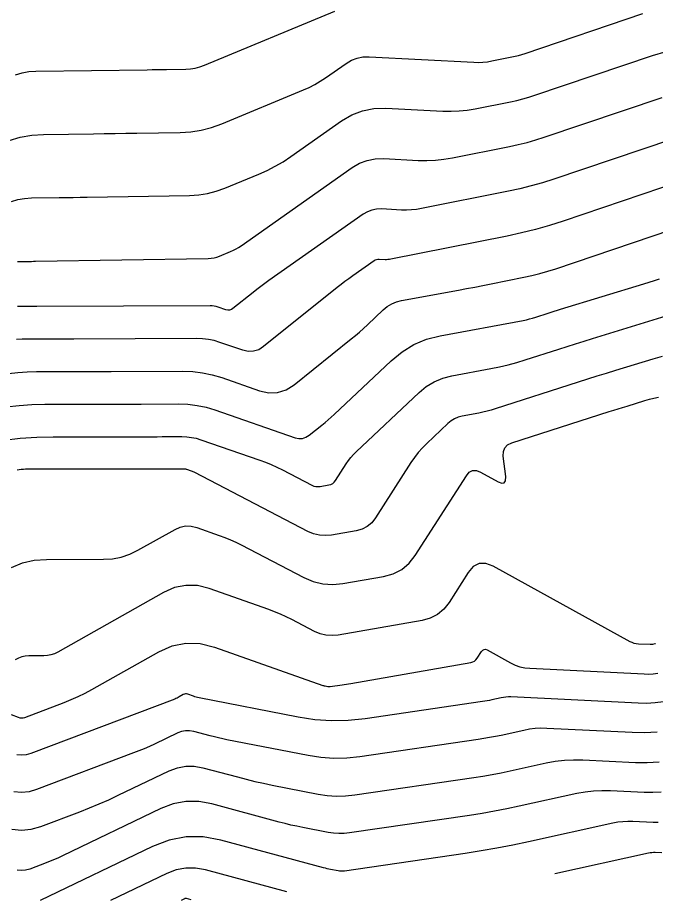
# Model space of a CAD drawing. Extents: x 1354696 to 1366163, y 660729 to 670380.
# Drawn here: x 1362266.6 to 1362324.7, y 664667.2 to 664747.7 of the extents above; entities that cross this region are included whole.
import ezdxf

# ---------------------------------------------------------------- set-up
doc = ezdxf.new("R2010")
doc.units = 0
doc.layers.add('R_Contours', color=7, linetype='Continuous')

msp = doc.modelspace()

# ---------------------------------------------------------------- linework, layer by layer
at = {"layer": 'R_Contours'}
for points in [[(1362265.791, 664736.526), (1362266.81, 664736.829), (1362267.857, 664737.017), (1362268.931, 664737.089), (1362273.484, 664737.148), (1362274.472, 664737.161), (1362275.459, 664737.176), (1362276.446, 664737.191), (1362277.434, 664737.206), (1362281.383, 664737.271), (1362282.361, 664737.333), (1362283.321, 664737.484), (1362284.261, 664737.726), (1362285.183, 664738.059), (1362292.647, 664741.146), (1362293.17, 664741.38), (1362293.678, 664741.641), (1362294.17, 664741.93), (1362294.648, 664742.246), (1362296.528, 664743.567), (1362297.011, 664743.853), (1362297.52, 664744.048), (1362298.054, 664744.153), (1362298.615, 664744.168), (1362308.17, 664743.67), (1362308.584, 664743.661), (1362308.995, 664743.678), (1362309.405, 664743.721), (1362309.813, 664743.789), (1362311.628, 664744.152), (1362311.94, 664744.219), (1362312.25, 664744.297), (1362312.556, 664744.384), (1362312.861, 664744.481), (1362323.597, 664748.108)], [(1362266.382, 664742.529), (1362266.982, 664742.707), (1362267.597, 664742.817), (1362268.229, 664742.86), (1362278.396, 664742.993), (1362278.835, 664742.998), (1362279.275, 664743.005), (1362279.714, 664743.011), (1362280.154, 664743.019), (1362281.912, 664743.047), (1362282.347, 664743.075), (1362282.774, 664743.142), (1362283.193, 664743.25), (1362283.603, 664743.398), (1362295.512, 664748.325)], [(1362265.999, 664730.966), (1362266.594, 664731.142), (1362267.205, 664731.252), (1362267.832, 664731.294), (1362270.373, 664731.327), (1362271.008, 664731.336), (1362271.643, 664731.345), (1362272.278, 664731.354), (1362272.914, 664731.365), (1362282.254, 664731.518), (1362283.082, 664731.57), (1362283.894, 664731.698), (1362284.69, 664731.903), (1362285.47, 664732.185), (1362288.559, 664733.463), (1362289.321, 664733.802), (1362290.06, 664734.182), (1362290.777, 664734.602), (1362291.472, 664735.063), (1362296.099, 664738.315), (1362297.037, 664738.869), (1362298.025, 664739.248), (1362299.063, 664739.452), (1362300.152, 664739.481), (1362305.355, 664739.21), (1362306.093, 664739.194), (1362306.828, 664739.225), (1362307.56, 664739.301), (1362308.288, 664739.423), (1362311.528, 664740.07), (1362312.085, 664740.19), (1362312.638, 664740.329), (1362313.186, 664740.485), (1362313.729, 664740.659), (1362324.466, 664744.285), (1362325.723, 664744.644)], [(1362266.553, 664725.487), (1362266.733, 664725.499), (1362267.463, 664725.509), (1362267.645, 664725.511), (1362267.828, 664725.514), (1362268.01, 664725.517), (1362268.192, 664725.52), (1362283.95, 664725.779), (1362284.219, 664725.795), (1362284.482, 664725.837), (1362284.741, 664725.904), (1362284.994, 664725.995), (1362285.998, 664726.41), (1362286.245, 664726.52), (1362286.485, 664726.644), (1362286.718, 664726.78), (1362286.944, 664726.93), (1362297.092, 664734.062), (1362297.754, 664734.453), (1362298.451, 664734.72), (1362299.184, 664734.864), (1362299.953, 664734.885), (1362303.098, 664734.721), (1362303.883, 664734.704), (1362304.663, 664734.737), (1362305.441, 664734.818), (1362306.215, 664734.947), (1362311.428, 664735.988), (1362312.23, 664736.161), (1362313.026, 664736.361), (1362313.815, 664736.585), (1362314.597, 664736.836), (1362325.334, 664740.462)], [(1362326.202, 664736.639), (1362315.466, 664733.013), (1362314.444, 664732.686), (1362313.414, 664732.393), (1362312.375, 664732.133), (1362311.328, 664731.906), (1362303.407, 664730.325), (1362302.956, 664730.249), (1362302.502, 664730.202), (1362302.047, 664730.183), (1362301.589, 664730.193), (1362299.754, 664730.289), (1362299.306, 664730.277), (1362298.878, 664730.193), (1362298.471, 664730.036), (1362298.085, 664729.808), (1362289.483, 664723.763), (1362289.115, 664723.5), (1362288.751, 664723.231), (1362288.391, 664722.957), (1362288.036, 664722.677), (1362286.211, 664721.213), (1362286.06, 664721.118), (1362285.902, 664721.067), (1362285.736, 664721.062), (1362285.563, 664721.101), (1362284.853, 664721.347), (1362284.675, 664721.4), (1362284.493, 664721.438), (1362284.31, 664721.461), (1362284.123, 664721.468), (1362268.314, 664721.394), (1362268.119, 664721.394), (1362267.923, 664721.393), (1362267.727, 664721.393), (1362267.531, 664721.392), (1362266.747, 664721.392), (1362266.552, 664721.387)], [(1362327.07, 664732.816), (1362316.334, 664729.19), (1362315.074, 664728.787), (1362313.803, 664728.425), (1362312.521, 664728.104), (1362311.228, 664727.824), (1362300.6, 664725.703), (1362300.471, 664725.681), (1362300.341, 664725.668), (1362300.211, 664725.662), (1362300.08, 664725.665), (1362299.555, 664725.692), (1362299.427, 664725.689), (1362299.304, 664725.665), (1362299.188, 664725.62), (1362299.078, 664725.555), (1362297.128, 664724.185), (1362296.769, 664723.928), (1362296.414, 664723.666), (1362296.064, 664723.399), (1362295.718, 664723.126), (1362288.995, 664717.736), (1362288.555, 664717.457), (1362288.093, 664717.31), (1362287.607, 664717.294), (1362287.099, 664717.408), (1362285.022, 664718.127), (1362284.499, 664718.284), (1362283.969, 664718.396), (1362283.43, 664718.462), (1362282.885, 664718.482), (1362271.706, 664718.43), (1362271.182, 664718.428), (1362270.658, 664718.426), (1362270.134, 664718.425), (1362269.61, 664718.425), (1362267.514, 664718.424), (1362266.991, 664718.411), (1362266.47, 664718.375)], [(1362265.74, 664715.278), (1362266.583, 664715.376), (1362267.43, 664715.435), (1362268.28, 664715.455), (1362271.689, 664715.457), (1362272.541, 664715.458), (1362273.393, 664715.459), (1362274.245, 664715.462), (1362275.097, 664715.466), (1362281.646, 664715.496), (1362282.551, 664715.462), (1362283.444, 664715.353), (1362284.324, 664715.168), (1362285.191, 664714.908), (1362288.636, 664713.715), (1362289.478, 664713.525), (1362290.283, 664713.553), (1362291.05, 664713.797), (1362291.78, 664714.259), (1362296.993, 664718.438), (1362297.374, 664718.75), (1362297.748, 664719.069), (1362298.115, 664719.395), (1362298.476, 664719.729), (1362299.907, 664721.078), (1362300.28, 664721.385), (1362300.685, 664721.629), (1362301.122, 664721.812), (1362301.59, 664721.933), (1362306.761, 664722.892), (1362307.508, 664723.032), (1362308.255, 664723.174), (1362309.001, 664723.319), (1362309.746, 664723.467), (1362312.727, 664724.061), (1362313.469, 664724.222), (1362314.205, 664724.406), (1362314.934, 664724.614), (1362315.657, 664724.845), (1362327.939, 664728.994)], [(1362265.528, 664712.242), (1362266.696, 664712.377), (1362267.869, 664712.459), (1362269.047, 664712.487), (1362274.422, 664712.489), (1362275.275, 664712.49), (1362276.128, 664712.492), (1362276.981, 664712.495), (1362277.835, 664712.498), (1362281.248, 664712.514), (1362282.095, 664712.483), (1362282.931, 664712.38), (1362283.755, 664712.207), (1362284.567, 664711.963), (1362291.875, 664709.432), (1362292.219, 664709.355), (1362292.547, 664709.366), (1362292.861, 664709.466), (1362293.159, 664709.654), (1362294.319, 664710.585), (1362294.607, 664710.82), (1362294.89, 664711.062), (1362295.168, 664711.308), (1362295.441, 664711.561), (1362300.627, 664716.452), (1362301.624, 664717.27), (1362302.704, 664717.923), (1362303.868, 664718.41), (1362305.117, 664718.732), (1362312.673, 664720.133), (1362312.963, 664720.192), (1362313.251, 664720.26), (1362313.536, 664720.337), (1362313.819, 664720.423), (1362314.946, 664720.786), (1362315.228, 664720.877), (1362315.511, 664720.966), (1362315.793, 664721.054), (1362316.076, 664721.141), (1362323.681, 664723.47), (1362324.162, 664723.619), (1362324.641, 664723.771), (1362325.118, 664723.927)], [(1362265.317, 664709.205), (1362266.809, 664709.379), (1362268.308, 664709.483), (1362269.813, 664709.518), (1362277.969, 664709.522), (1362278.416, 664709.523), (1362278.863, 664709.524), (1362279.31, 664709.525), (1362279.757, 664709.527), (1362281.545, 664709.535), (1362281.989, 664709.519), (1362282.427, 664709.465), (1362282.859, 664709.375), (1362283.284, 664709.247), (1362288.645, 664707.39), (1362289.178, 664707.194), (1362289.704, 664706.979), (1362290.221, 664706.746), (1362290.729, 664706.492), (1362293.398, 664705.103), (1362293.58, 664705.026), (1362293.767, 664704.981), (1362293.958, 664704.968), (1362294.154, 664704.986), (1362294.95, 664705.125), (1362295.137, 664705.177), (1362295.302, 664705.262), (1362295.445, 664705.382), (1362295.565, 664705.535), (1362296.528, 664707.038), (1362296.733, 664707.338), (1362296.956, 664707.624), (1362297.196, 664707.895), (1362297.452, 664708.153), (1362303.179, 664713.554), (1362303.842, 664714.099), (1362304.562, 664714.533), (1362305.337, 664714.857), (1362306.168, 664715.072), (1362309.738, 664715.734), (1362310.526, 664715.893), (1362311.308, 664716.077), (1362312.084, 664716.287), (1362312.853, 664716.521), (1362315.918, 664717.509), (1362316.685, 664717.754), (1362317.452, 664717.997), (1362318.221, 664718.237), (1362318.99, 664718.474), (1362326.517, 664720.779)], [(1362325.355, 664716.848), (1362324.5, 664716.602), (1362321.094, 664715.559), (1362320.243, 664715.297), (1362319.393, 664715.031), (1362318.544, 664714.763), (1362317.696, 664714.491), (1362310.117, 664712.049), (1362309.75, 664711.937), (1362309.38, 664711.837), (1362309.006, 664711.749), (1362308.63, 664711.673), (1362307.119, 664711.393), (1362306.754, 664711.299), (1362306.413, 664711.156), (1362306.096, 664710.965), (1362305.805, 664710.726), (1362303.88, 664708.91), (1362303.48, 664708.509), (1362303.106, 664708.085), (1362302.759, 664707.639), (1362302.438, 664707.171), (1362299.198, 664702.113), (1362298.857, 664701.678), (1362298.451, 664701.339), (1362297.982, 664701.096), (1362297.449, 664700.95), (1362295.189, 664700.555), (1362294.631, 664700.501), (1362294.087, 664700.539), (1362293.557, 664700.667), (1362293.041, 664700.887), (1362282.744, 664706.246), (1362282.666, 664706.285), (1362282.586, 664706.321), (1362282.505, 664706.354), (1362282.422, 664706.384), (1362282.002, 664706.53), (1362281.963, 664706.542), (1362281.923, 664706.55), (1362281.884, 664706.555), (1362281.843, 664706.556), (1362281.68, 664706.556), (1362281.639, 664706.556), (1362281.598, 664706.555), (1362281.558, 664706.555), (1362281.517, 664706.555), (1362267.302, 664706.548), (1362267.105, 664706.544), (1362266.908, 664706.53), (1362266.713, 664706.507), (1362266.518, 664706.476)], [(1362265.997, 664697.605), (1362267.017, 664698.009), (1362268.087, 664698.253), (1362269.207, 664698.335), (1362274.415, 664698.342), (1362275.233, 664698.394), (1362276.024, 664698.548), (1362276.789, 664698.804), (1362277.527, 664699.161), (1362280.923, 664701.074), (1362281.403, 664701.285), (1362281.892, 664701.385), (1362282.392, 664701.371), (1362282.901, 664701.246), (1362284.957, 664700.52), (1362285.467, 664700.33), (1362285.97, 664700.122), (1362286.465, 664699.896), (1362286.952, 664699.653), (1362292.683, 664696.67), (1362293.534, 664696.309), (1362294.407, 664696.097), (1362295.303, 664696.035), (1362296.223, 664696.123), (1362299.948, 664696.774), (1362300.827, 664697.016), (1362301.6, 664697.416), (1362302.268, 664697.975), (1362302.831, 664698.691), (1362307.491, 664705.966), (1362307.757, 664706.275), (1362308.06, 664706.432), (1362308.402, 664706.439), (1362308.783, 664706.294), (1362310.382, 664705.413), (1362310.725, 664705.277), (1362310.955, 664705.309), (1362311.072, 664705.51), (1362311.077, 664705.879), (1362310.862, 664707.741), (1362310.87, 664708.163), (1362311.003, 664708.505), (1362311.259, 664708.767), (1362311.639, 664708.949), (1362320.52, 664711.811), (1362320.926, 664711.941), (1362321.332, 664712.07), (1362321.739, 664712.197), (1362322.147, 664712.322), (1362323.778, 664712.822), (1362324.187, 664712.939), (1362324.6, 664713.043), (1362325.016, 664713.132)], [(1362324.727, 664690.643), (1362324.674, 664690.63), (1362324.464, 664690.582), (1362324.411, 664690.572), (1362324.358, 664690.565), (1362324.305, 664690.563), (1362324.251, 664690.563), (1362323.18, 664690.616), (1362322.987, 664690.637), (1362322.8, 664690.678), (1362322.618, 664690.741), (1362322.443, 664690.826), (1362309.945, 664697.714), (1362309.271, 664697.971), (1362308.665, 664697.959), (1362308.127, 664697.68), (1362307.658, 664697.134), (1362305.914, 664694.412), (1362305.433, 664693.8), (1362304.862, 664693.322), (1362304.201, 664692.98), (1362303.45, 664692.773), (1362295.803, 664691.437), (1362295.24, 664691.383), (1362294.691, 664691.421), (1362294.156, 664691.551), (1362293.636, 664691.772), (1362291.582, 664692.841), (1362291.065, 664693.099), (1362290.539, 664693.338), (1362290.006, 664693.559), (1362289.464, 664693.761), (1362284.044, 664695.675), (1362282.969, 664695.94), (1362281.914, 664695.968), (1362280.88, 664695.759), (1362279.867, 664695.312), (1362270.229, 664689.883), (1362269.927, 664689.737), (1362269.614, 664689.632), (1362269.291, 664689.569), (1362268.957, 664689.548), (1362267.597, 664689.546), (1362267.265, 664689.522), (1362266.947, 664689.45), (1362266.644, 664689.33), (1362266.356, 664689.162)], [(1362265.987, 664684.175), (1362266.607, 664683.934), (1362266.762, 664683.889), (1362266.918, 664683.873), (1362267.073, 664683.887), (1362267.228, 664683.931), (1362270.816, 664685.288), (1362271.46, 664685.545), (1362272.093, 664685.826), (1362272.715, 664686.132), (1362273.326, 664686.461), (1362279.434, 664689.901), (1362280.666, 664690.444), (1362281.923, 664690.699), (1362283.205, 664690.665), (1362284.513, 664690.343), (1362294.405, 664686.849), (1362294.459, 664686.831), (1362294.514, 664686.815), (1362294.569, 664686.801), (1362294.625, 664686.789), (1362294.849, 664686.745), (1362294.905, 664686.737), (1362294.962, 664686.733), (1362295.018, 664686.734), (1362295.075, 664686.74), (1362296.161, 664686.899), (1362296.36, 664686.929), (1362296.56, 664686.96), (1362296.759, 664686.993), (1362296.958, 664687.027), (1362307.908, 664688.94), (1362308.081, 664688.987), (1362308.233, 664689.066), (1362308.364, 664689.176), (1362308.474, 664689.316), (1362308.875, 664689.942), (1362308.983, 664690.067), (1362309.106, 664690.131), (1362309.245, 664690.134), (1362309.4, 664690.075), (1362311.532, 664688.9), (1362311.948, 664688.7), (1362312.379, 664688.55), (1362312.825, 664688.451), (1362313.284, 664688.403), (1362323.702, 664687.888), (1362324.119, 664687.881), (1362324.533, 664687.903), (1362324.945, 664687.954)], [(1362325.48, 664685.336), (1362324.708, 664685.241), (1362323.933, 664685.2), (1362323.152, 664685.212), (1362311.541, 664685.786), (1362311.323, 664685.79), (1362311.107, 664685.779), (1362310.891, 664685.753), (1362310.677, 664685.714), (1362309.822, 664685.525), (1362309.608, 664685.48), (1362309.393, 664685.439), (1362309.177, 664685.402), (1362308.961, 664685.368), (1362298.25, 664683.801), (1362296.719, 664683.642), (1362295.191, 664683.613), (1362293.666, 664683.715), (1362292.144, 664683.947), (1362283.117, 664685.709), (1362282.989, 664685.737), (1362282.863, 664685.769), (1362282.737, 664685.805), (1362282.613, 664685.847), (1362282.079, 664686.035), (1362281.977, 664686.061), (1362281.877, 664686.063), (1362281.779, 664686.043), (1362281.682, 664686.001), (1362281.301, 664685.786), (1362281.205, 664685.734), (1362281.107, 664685.686), (1362281.008, 664685.642), (1362280.906, 664685.602), (1362267.767, 664680.635), (1362267.342, 664680.515), (1362266.918, 664680.476), (1362266.494, 664680.518)], [(1362324.884, 664682.579), (1362323.747, 664682.519), (1362322.603, 664682.537), (1362314.824, 664682.921), (1362314.296, 664682.93), (1362313.77, 664682.903), (1362313.247, 664682.842), (1362312.727, 664682.745), (1362310.654, 664682.289), (1362310.135, 664682.18), (1362309.614, 664682.08), (1362309.092, 664681.989), (1362308.567, 664681.907), (1362297.78, 664680.329), (1362296.595, 664680.206), (1362295.413, 664680.184), (1362294.233, 664680.262), (1362293.056, 664680.442), (1362285.66, 664681.886), (1362285.277, 664681.964), (1362284.896, 664682.049), (1362284.516, 664682.141), (1362284.138, 664682.239), (1362282.628, 664682.645), (1362282.254, 664682.713), (1362281.885, 664682.713), (1362281.524, 664682.645), (1362281.168, 664682.51), (1362279.06, 664681.499), (1362278.589, 664681.279), (1362278.114, 664681.07), (1362277.634, 664680.87), (1362277.15, 664680.682), (1362268.305, 664677.338), (1362267.611, 664677.142), (1362266.918, 664677.079), (1362266.226, 664677.148)], [(1362266.032, 664673.742), (1362266.919, 664673.653), (1362267.806, 664673.734), (1362268.694, 664673.985), (1362272.248, 664675.328), (1362273.133, 664675.674), (1362274.009, 664676.038), (1362274.877, 664676.42), (1362275.738, 664676.822), (1362280.398, 664679.057), (1362281.142, 664679.34), (1362281.899, 664679.482), (1362282.669, 664679.481), (1362283.453, 664679.34), (1362286.613, 664678.49), (1362287.404, 664678.284), (1362288.199, 664678.092), (1362288.997, 664677.915), (1362289.798, 664677.751), (1362293.967, 664676.937), (1362294.8, 664676.81), (1362295.635, 664676.754), (1362296.471, 664676.77), (1362297.309, 664676.857), (1362308.173, 664678.447), (1362309.006, 664678.576), (1362309.835, 664678.72), (1362310.662, 664678.879), (1362311.487, 664679.053), (1362314.778, 664679.777), (1362315.603, 664679.93), (1362316.433, 664680.028), (1362317.268, 664680.07), (1362318.107, 664680.056), (1362322.914, 664679.819), (1362323.992, 664679.802), (1362325.064, 664679.859)], [(1362325.247, 664677.105), (1362324.483, 664677.065), (1362323.713, 664677.076), (1362320.627, 664677.229), (1362319.857, 664677.242), (1362319.092, 664677.203), (1362318.331, 664677.114), (1362317.575, 664676.973), (1362312.319, 664675.816), (1362311.19, 664675.578), (1362310.057, 664675.361), (1362308.92, 664675.163), (1362307.779, 664674.986), (1362296.838, 664673.385), (1362296.347, 664673.334), (1362295.856, 664673.325), (1362295.367, 664673.358), (1362294.878, 664673.432), (1362292.583, 664673.88), (1362292.038, 664673.992), (1362291.496, 664674.112), (1362290.957, 664674.242), (1362290.419, 664674.382), (1362284.278, 664676.034), (1362283.085, 664676.25), (1362281.913, 664676.25), (1362280.76, 664676.035), (1362279.628, 664675.604), (1362270.653, 664671.299), (1362270.289, 664671.129), (1362269.921, 664670.967), (1362269.55, 664670.813), (1362269.175, 664670.667), (1362267.67, 664670.098), (1362267.294, 664669.991), (1362266.918, 664669.957), (1362266.542, 664669.995)], [(1362324.973, 664674.327), (1362324.513, 664674.334), (1362322.667, 664674.425), (1362322.206, 664674.433), (1362321.749, 664674.41), (1362321.294, 664674.356), (1362320.841, 664674.272), (1362313.151, 664672.58), (1362311.717, 664672.278), (1362310.278, 664672.001), (1362308.834, 664671.75), (1362307.385, 664671.525), (1362296.368, 664669.913), (1362296.223, 664669.898), (1362296.078, 664669.896), (1362295.934, 664669.905), (1362295.79, 664669.927), (1362295.113, 664670.059), (1362294.953, 664670.092), (1362294.793, 664670.128), (1362294.634, 664670.166), (1362294.475, 664670.207), (1362285.103, 664672.729), (1362283.501, 664673.019), (1362281.926, 664673.019), (1362280.379, 664672.73), (1362278.857, 664672.151), (1362268.623, 664667.242)], [(1362315.56, 664669.69), (1362324.107, 664671.572), (1362324.256, 664671.599), (1362324.405, 664671.617), (1362324.555, 664671.624), (1362324.706, 664671.622), (1362325.313, 664671.592)], [(1362291.107, 664668.03), (1362283.7, 664670.023), (1362282.794, 664670.187), (1362281.903, 664670.187), (1362281.028, 664670.023), (1362280.167, 664669.696), (1362275.051, 664667.242)], [(1362282.407, 664667.287), (1362281.978, 664667.402), (1362281.926, 664667.412), (1362281.875, 664667.412), (1362281.824, 664667.402), (1362281.774, 664667.384), (1362281.479, 664667.242)]]:
    msp.add_lwpolyline(points, dxfattribs=at)

doc.saveas('drawing.dxf')
